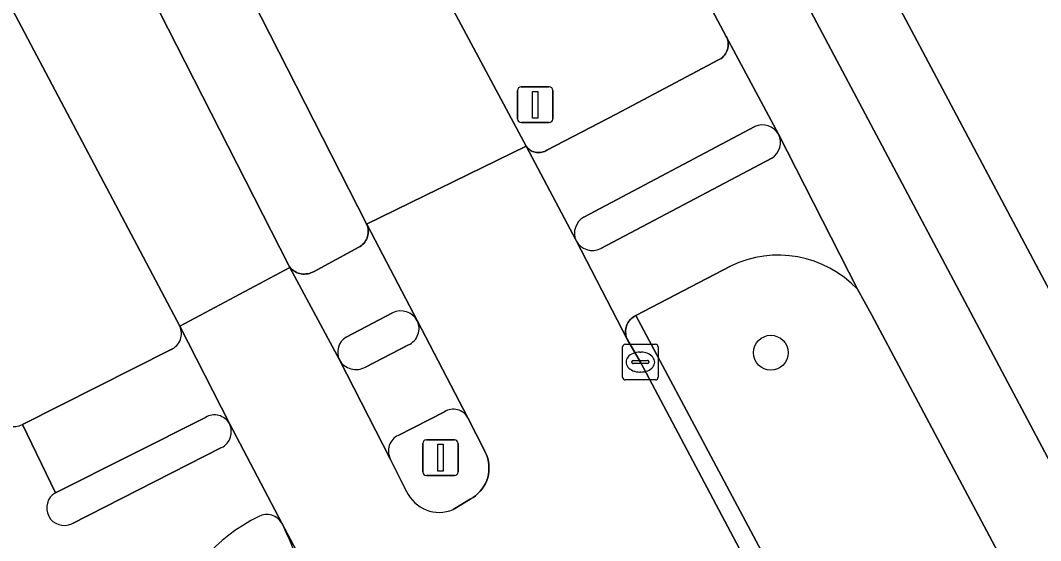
# Model space of a CAD drawing. Extents: x 158835 to 160077, y 386387 to 387778.
# Drawn here: x 159275.17 to 159303.81, y 387040.91 to 387055.51 of the extents above; entities that cross this region are included whole.
import ezdxf

# ---------------------------------------------------------------- set-up
doc = ezdxf.new("R2010")
doc.units = 0
for name, color, linetype in [('IMGEO_Berm_groen', 7, 'Continuous'), ('IMGEO_Berm_open', 7, 'Continuous'), ('IMGEO_Boom', 7, 'Continuous'), ('IMGEO_Fietspad_gesloten', 7, 'Continuous'), ('IMGEO_Fietspad_open', 7, 'Continuous'), ('IMGEO_Groenvoorziening', 7, 'Continuous'), ('IMGEO_Kolk', 7, 'Continuous'), ('IMGEO_Lichtmast', 7, 'Continuous'), ('IMGEO_Rijbaan_lokaal_gesloten', 7, 'Continuous'), ('IMGEO_Rijbaan_lokaal_open', 7, 'Continuous'), ('IMGEO_Verkeersbordpaal', 7, 'Continuous'), ('IMGEO_Verkeerseiland_open', 7, 'Continuous'), ('IMGEO_Voetpad_open', 7, 'Continuous')]:
    doc.layers.add(name, color=color, linetype=linetype)

msp = doc.modelspace()

# ---------------------------------------------------------------- linework, layer by layer
at = {"layer": 'IMGEO_Berm_groen'}
for points in [[(159282.971, 387063.93), (159289.372, 387051.973), (159289.396, 387051.943), (159289.423, 387051.915), (159289.451, 387051.89), (159289.483, 387051.868), (159289.515, 387051.848), (159289.55, 387051.831), (159289.586, 387051.818), (159289.623, 387051.808), (159289.661, 387051.801), (159289.699, 387051.797), (159289.737, 387051.797), (159289.776, 387051.8), (159289.813, 387051.807), (159289.85, 387051.817), (159289.886, 387051.831), (159289.921, 387051.847), (159289.951, 387051.865), (159291.899, 387052.87), (159294.771, 387054.396), (159294.809, 387054.417), (159294.845, 387054.441), (159294.879, 387054.469), (159294.911, 387054.499), (159294.939, 387054.532), (159294.965, 387054.568), (159294.987, 387054.605), (159295.005, 387054.645), (159295.021, 387054.686), (159295.032, 387054.728), (159295.039, 387054.771), (159295.043, 387054.814), (159295.043, 387054.858), (159295.039, 387054.901), (159295.031, 387054.944), (159295.019, 387054.986), (159295.004, 387055.027), (159294.989, 387055.058), (159257.729, 387125.109)], [(159245.482, 387121.606), (159282.694, 387048.649), (159282.718, 387048.61), (159282.746, 387048.573), (159282.777, 387048.539), (159282.81, 387048.508), (159282.847, 387048.48), (159282.885, 387048.455), (159282.926, 387048.434), (159282.968, 387048.416), (159283.012, 387048.403), (159283.057, 387048.393), (159283.103, 387048.388), (159283.149, 387048.386), (159283.195, 387048.389), (159283.24, 387048.395), (159283.285, 387048.406), (159283.328, 387048.421), (159283.37, 387048.439), (159283.396, 387048.453), (159284.672, 387049.138), (159284.71, 387049.16), (159284.747, 387049.186), (159284.78, 387049.215), (159284.811, 387049.247), (159284.839, 387049.281), (159284.864, 387049.318), (159284.886, 387049.357), (159284.904, 387049.397), (159284.918, 387049.439), (159284.928, 387049.482), (159284.935, 387049.526), (159284.938, 387049.571), (159284.936, 387049.615), (159284.931, 387049.659), (159284.922, 387049.702), (159284.909, 387049.745), (159284.892, 387049.786), (159284.887, 387049.796), (159247.673, 387122.786)], [(159279.646, 387046.923), (159274.342, 387056.94), (159265.209, 387074.119), (159255.82, 387091.76)], [(159295.109, 387048.608), (159292.452, 387047.224), (159304.151, 387025.275), (159306.783, 387026.712), (159307.006, 387026.839), (159307.217, 387026.985), (159307.414, 387027.15), (159307.595, 387027.331), (159307.759, 387027.528), (159307.906, 387027.739), (159308.032, 387027.962), (159308.139, 387028.195), (159308.224, 387028.437), (159308.287, 387028.686), (159308.328, 387028.939), (159308.346, 387029.195), (159308.341, 387029.451), (159308.313, 387029.706), (159308.262, 387029.958), (159308.249, 387030.008), (159299.067, 387047.254)], [(159299.067, 387047.254), (159298.672, 387047.959)], [(159275.229, 387044.169), (159279.404, 387046.274)]]:
    msp.add_lwpolyline(points, dxfattribs=at)
for centre, radius, start, end in [((159296.449, 387045.861), 3.057, 43.3477, 116.0058), ((159279.215, 387046.714), 0.479, 293.2068, 25.8941), ((159274.995, 387044.574), 0.468, 203.9621, 300.0531)]:
    msp.add_arc(centre, radius, start, end, dxfattribs=at)
at = {"layer": 'IMGEO_Berm_open'}
msp.add_lwpolyline([(159304.151, 387025.275), (159292.452, 387047.224), (159292.412, 387047.204), (159292.375, 387047.18), (159292.339, 387047.153), (159292.306, 387047.122), (159292.276, 387047.089), (159292.249, 387047.054), (159292.226, 387047.016), (159292.205, 387046.976), (159292.189, 387046.935), (159292.176, 387046.892), (159292.167, 387046.848), (159292.162, 387046.804), (159292.161, 387046.759), (159292.164, 387046.715), (159292.171, 387046.671), (159292.182, 387046.627), (159292.197, 387046.585), (159292.215, 387046.545), (159292.576, 387045.916), (159301.225, 387029.621), (159303.46, 387025.451)], dxfattribs=at)
at = {"layer": 'IMGEO_Boom'}
msp.add_circle((159296.238, 387046.179), 0.489, dxfattribs=at)
at = {"layer": 'IMGEO_Fietspad_gesloten'}
msp.add_lwpolyline([(159254.72, 387129.831), (159256.446, 387127.537), (159257.729, 387125.109), (159294.989, 387055.058), (159296.455, 387052.309), (159298.672, 387047.959), (159299.067, 387047.254), (159308.249, 387030.008), (159310.474, 387025.851), (159310.547, 387025.737), (159310.607, 387025.603), (159311.78, 387023.413), (159311.982, 387023.035), (159312.003, 387022.996), (159313.274, 387023.652), (159314.185, 387024.122), (159313.935, 387024.592), (159304.248, 387042.785), (159259.512, 387127.003), (159257.832, 387130.098), (159257.116, 387131.409), (159253.22, 387138.529), (159253.219, 387138.542)], dxfattribs=at)
at = {"layer": 'IMGEO_Fietspad_open'}
for points in [[(159298.672, 387047.959), (159296.455, 387052.309)], [(159296.266, 387051.638), (159291.462, 387049.101)], [(159290.77, 387049.324), (159292.215, 387046.545), (159292.197, 387046.585), (159292.182, 387046.627), (159292.171, 387046.671), (159292.164, 387046.715), (159292.161, 387046.759), (159292.162, 387046.804), (159292.167, 387046.848), (159292.176, 387046.892), (159292.189, 387046.935), (159292.205, 387046.976), (159292.226, 387047.016), (159292.249, 387047.054), (159292.276, 387047.089), (159292.306, 387047.122), (159292.339, 387047.153), (159292.375, 387047.18), (159292.412, 387047.204), (159292.452, 387047.224), (159295.109, 387048.608)], [(159287.733, 387044.356), (159286.312, 387047.079)], [(159286.066, 387046.398), (159284.857, 387045.778)], [(159284.128, 387045.977), (159285.556, 387043.201)], [(159285.778, 387043.86), (159287.08, 387044.524)], [(159276.156, 387042.251), (159275.229, 387044.169)], [(159282.512, 387041.396), (159281.039, 387044.188)], [(159280.82, 387043.516), (159276.617, 387041.381)]]:
    msp.add_lwpolyline(points, dxfattribs=at)
for centre, radius, start, end in [((159295.991, 387052.078), 0.519, 302.055, 26.4832), ((159291.233, 387049.575), 0.527, 208.4762, 295.8003), ((159296.449, 387045.861), 3.057, 43.3477, 116.0058), ((159285.858, 387046.858), 0.505, 294.338, 25.9392), ((159284.591, 387046.237), 0.531, 209.3333, 300.1299), ((159287.326, 387044.126), 0.468, 29.4693, 121.675), ((159274.995, 387044.574), 0.468, 203.9621, 300.0531), ((159280.594, 387043.961), 0.499, 296.8948, 27.0044), ((159285.991, 387043.421), 0.488, 115.9322, 206.8332), ((159276.402, 387041.824), 0.493, 120.013, 295.8239), ((159284.021, 387037.176), 4.905, 116.0597, 208.2446), ((159282.093, 387041.157), 0.482, 29.7624, 118.1126)]:
    msp.add_arc(centre, radius, start, end, dxfattribs=at)
at = {"layer": 'IMGEO_Groenvoorziening'}
msp.add_lwpolyline([(159339.149, 387176.517), (159262.833, 387136.799), (159259.325, 387134.973), (159258.621, 387134.669), (159258.414, 387133.568), (159260.709, 387129.351), (159264.081, 387123.241), (159274.488, 387103.639), (159287.565, 387078.987), (159305.108, 387045.958), (159315.894, 387025.664)], dxfattribs=at)
at = {"layer": 'IMGEO_Kolk'}
for p, q in [((159292.151, 387046.416), (159293.003, 387046.416)), ((159292.076, 387045.49), (159292.076, 387046.342)), ((159292.564, 387046.196), (159292.589, 387046.196)), ((159293.077, 387046.342), (159293.077, 387045.49)), ((159292.335, 387045.91), (159292.335, 387045.922)), ((159292.773, 387045.873), (159292.375, 387045.873)), ((159292.378, 387045.959), (159292.776, 387045.959)), ((159292.819, 387045.922), (159292.819, 387045.91)), ((159292.587, 387045.636), (159292.562, 387045.636)), ((159293.003, 387045.416), (159292.151, 387045.416))]:
    msp.add_line(p, q, dxfattribs=at)
for points in [[(159292.151, 387046.416), (159293.003, 387046.416)], [(159292.076, 387045.49), (159292.076, 387046.342)], [(159293.077, 387046.342), (159293.077, 387045.49)], [(159293.003, 387045.416), (159292.151, 387045.416)]]:
    msp.add_lwpolyline(points, dxfattribs=at)
for centre, radius, start, end in [((159292.153, 387046.34), 0.0765, 91.552, 178.448), ((159292.153, 387046.34), 0.0765, 91.552, 178.448), ((159293.001, 387046.34), 0.0765, 1.552, 88.448), ((159293.001, 387046.34), 0.0765, 1.552, 88.448), ((159292.375, 387045.919), 0.0403, 85.8775, 175.7526), ((159292.372, 387045.909), 0.0366, 178.938, 274.7102), ((159292.776, 387045.916), 0.043, 264.8664, 352.4533), ((159292.78, 387045.921), 0.0386, 1.7309, 96.639), ((159292.153, 387045.492), 0.0765, 181.552, 268.448), ((159292.153, 387045.492), 0.0765, 181.552, 268.448), ((159293.001, 387045.492), 0.0765, 271.552, 358.448), ((159293.001, 387045.492), 0.0765, 271.552, 358.448)]:
    msp.add_arc(centre, radius, start, end, dxfattribs=at)
for centre, major_axis, ratio, start_param, end_param in [((159292.563, 387045.916), (-0.387, 0.002), 0.722429, 4.712389, 7.853982), ((159292.588, 387045.916), (-0.39, 0.002), 0.717154, 1.570796, 4.712389)]:
    msp.add_ellipse(centre, major_axis=major_axis, ratio=ratio, start_param=start_param, end_param=end_param, dxfattribs=at)
at = {"layer": 'IMGEO_Lichtmast'}
for p, q in [((159286.468, 387042.833), (159286.468, 387043.633)), ((159286.468, 387043.633), (159286.468, 387042.833)), ((159286.568, 387043.733), (159287.358, 387043.733)), ((159287.358, 387043.733), (159286.568, 387043.733)), ((159287.458, 387043.633), (159287.458, 387042.833)), ((159287.458, 387042.833), (159287.458, 387043.633)), ((159287.358, 387042.733), (159286.568, 387042.733)), ((159286.568, 387042.733), (159287.358, 387042.733))]:
    msp.add_line(p, q, dxfattribs=at)
msp.add_lwpolyline([(159286.888, 387043.608), (159287.038, 387043.608), (159287.038, 387042.858), (159286.888, 387042.858), (159286.888, 387043.608)], dxfattribs=at)
for centre, start, end in [((159286.568, 387043.633), 90, 180), ((159286.568, 387043.633), 90, 180), ((159287.358, 387043.633), 0, 90), ((159287.358, 387043.633), 360, 90), ((159286.568, 387042.833), 180, 270), ((159286.568, 387042.833), 180, 270), ((159287.358, 387042.833), 270, 0), ((159287.358, 387042.833), 270, 0)]:
    msp.add_arc(centre, 0.1, start, end, dxfattribs=at)
at = {"layer": 'IMGEO_Rijbaan_lokaal_gesloten'}
for points in [[(159280.972, 387067.73), (159273.362, 387081.973), (159253.253, 387119.862), (159251.577, 387122.927), (159250.755, 387124.426), (159247.673, 387122.786), (159284.887, 387049.796), (159284.892, 387049.786), (159289.372, 387051.973), (159282.971, 387063.93)], [(159245.482, 387121.606), (159241.175, 387119.339), (159244.354, 387113.334), (159255.82, 387091.76), (159265.209, 387074.119), (159274.342, 387056.94), (159279.646, 387046.923), (159282.737, 387048.568), (159282.694, 387048.649)]]:
    msp.add_lwpolyline(points, close=True, dxfattribs=at)
for points in [[(159292.576, 387045.916), (159292.215, 387046.545), (159290.77, 387049.324), (159289.372, 387051.973), (159284.892, 387049.786), (159284.913, 387049.747), (159286.312, 387047.079), (159287.733, 387044.356), (159288.198, 387043.434), (159288.229, 387043.373), (159288.264, 387043.291), (159288.291, 387043.207), (159288.311, 387043.12), (159288.322, 387043.031), (159288.326, 387042.943), (159288.322, 387042.854), (159288.31, 387042.765), (159288.29, 387042.679), (159288.262, 387042.594), (159288.227, 387042.512), (159288.185, 387042.434), (159288.136, 387042.36), (159288.08, 387042.29), (159288.018, 387042.226), (159287.951, 387042.167), (159287.879, 387042.115), (159287.803, 387042.069), (159287.322, 387041.78)], [(159286.014, 387042.288), (159285.556, 387043.201), (159284.128, 387045.977), (159282.737, 387048.568), (159279.646, 387046.923), (159281.039, 387044.188), (159282.512, 387041.396), (159293.666, 387020.365), (159295.161, 387017.607), (159296.418, 387015.253), (159296.643, 387014.832), (159301.083, 387017.155), (159300.871, 387017.549), (159299.622, 387019.866), (159298.209, 387022.539), (159298.141, 387022.668), (159297.672, 387023.548)], [(159303.46, 387025.451), (159301.225, 387029.621), (159292.576, 387045.916)]]:
    msp.add_lwpolyline(points, dxfattribs=at)
msp.add_arc((159286.926, 387042.698), 1, 204.2129, 293.3368, dxfattribs=at)
at = {"layer": 'IMGEO_Rijbaan_lokaal_open'}
msp.add_lwpolyline([(159293.666, 387020.365), (159282.512, 387041.396)], dxfattribs=at)
msp.add_arc((159271.997, 387036.273), 11.696, 12.7796, 25.9775, dxfattribs=at)
at = {"layer": 'IMGEO_Verkeersbordpaal'}
for p, q in [((159289.227, 387053.638), (159290.017, 387053.638)), ((159290.017, 387053.638), (159289.227, 387053.638)), ((159289.127, 387052.738), (159289.127, 387053.538)), ((159289.127, 387053.538), (159289.127, 387052.738)), ((159290.117, 387053.538), (159290.117, 387052.738)), ((159290.117, 387052.738), (159290.117, 387053.538)), ((159290.017, 387052.638), (159289.227, 387052.638)), ((159289.227, 387052.638), (159290.017, 387052.638))]:
    msp.add_line(p, q, dxfattribs=at)
msp.add_lwpolyline([(159289.547, 387053.513), (159289.697, 387053.513), (159289.697, 387052.763), (159289.547, 387052.763), (159289.547, 387053.513)], dxfattribs=at)
for centre, start, end in [((159289.227, 387053.538), 90, 180), ((159289.227, 387053.538), 90, 180), ((159290.017, 387053.538), 0, 90), ((159290.017, 387053.538), 360, 90), ((159289.227, 387052.738), 180, 270), ((159289.227, 387052.738), 180, 270), ((159290.017, 387052.738), 270, 0), ((159290.017, 387052.738), 270, 0)]:
    msp.add_arc(centre, 0.1, start, end, dxfattribs=at)
at = {"layer": 'IMGEO_Verkeerseiland_open'}
for points in [[(159295.794, 387052.526), (159290.989, 387049.982)], [(159291.462, 387049.101), (159296.266, 387051.638)], [(159285.619, 387047.302), (159284.317, 387046.614)], [(159284.857, 387045.778), (159286.066, 387046.398)], [(159287.08, 387044.524), (159285.778, 387043.86)], [(159280.368, 387044.364), (159276.156, 387042.251)], [(159287.322, 387041.78), (159287.803, 387042.069), (159287.879, 387042.115), (159287.951, 387042.167), (159288.018, 387042.226), (159288.08, 387042.29), (159288.136, 387042.36), (159288.185, 387042.434), (159288.227, 387042.512), (159288.262, 387042.594), (159288.29, 387042.679), (159288.31, 387042.765), (159288.322, 387042.854), (159288.326, 387042.943), (159288.322, 387043.031), (159288.311, 387043.12), (159288.291, 387043.207), (159288.264, 387043.291), (159288.229, 387043.373), (159288.198, 387043.434), (159287.733, 387044.356)], [(159276.617, 387041.381), (159280.82, 387043.516)], [(159285.556, 387043.201), (159286.014, 387042.288)]]:
    msp.add_lwpolyline(points, dxfattribs=at)
for centre, radius, start, end in [((159296.008, 387052.064), 0.509, 28.7621, 114.8889), ((159295.991, 387052.078), 0.519, 302.055, 26.4832), ((159291.236, 387049.534), 0.511, 118.9012, 204.2812), ((159291.233, 387049.575), 0.527, 208.4762, 295.8003), ((159285.848, 387046.826), 0.528, 28.5937, 115.731), ((159285.858, 387046.858), 0.505, 294.338, 25.9392), ((159284.575, 387046.191), 0.496, 121.386, 205.5624), ((159284.591, 387046.237), 0.531, 209.3333, 300.1299), ((159280.618, 387043.951), 0.483, 29.4037, 121.2017), ((159287.326, 387044.126), 0.468, 29.4693, 121.675), ((159280.594, 387043.961), 0.499, 296.8948, 27.0044), ((159285.991, 387043.421), 0.488, 115.9322, 206.8332), ((159276.402, 387041.824), 0.493, 120.013, 295.8239), ((159286.926, 387042.698), 1, 204.2129, 293.3368), ((159284.021, 387037.176), 4.905, 116.0597, 208.2446), ((159282.093, 387041.157), 0.482, 29.7624, 118.1126), ((159271.997, 387036.273), 11.696, 12.7796, 25.9775)]:
    msp.add_arc(centre, radius, start, end, dxfattribs=at)
at = {"layer": 'IMGEO_Voetpad_open'}
for points in [[(159329.563, 387000), (159317.744, 387022.183), (159315.894, 387025.664), (159305.108, 387045.958), (159287.565, 387078.987), (159274.488, 387103.639), (159264.081, 387123.241), (159260.709, 387129.351), (159258.414, 387133.568), (159258.621, 387134.669), (159257.63, 387136.587), (159256.875, 387138.005)], [(159257.832, 387130.098), (159259.512, 387127.003), (159304.248, 387042.785), (159313.935, 387024.592), (159314.185, 387024.122), (159327.03, 387000), (159341.831, 386972.203), (159343.9, 386973.093), (159329.563, 387000)], [(159296.455, 387052.309), (159294.989, 387055.058), (159295.004, 387055.027), (159295.019, 387054.986), (159295.031, 387054.944), (159295.039, 387054.901), (159295.043, 387054.858), (159295.043, 387054.814), (159295.039, 387054.771), (159295.032, 387054.728), (159295.021, 387054.686), (159295.005, 387054.645), (159294.987, 387054.605), (159294.965, 387054.568), (159294.939, 387054.532), (159294.911, 387054.499), (159294.879, 387054.469), (159294.845, 387054.441), (159294.809, 387054.417), (159294.771, 387054.396), (159291.899, 387052.87), (159289.951, 387051.865), (159289.921, 387051.847), (159289.886, 387051.831), (159289.85, 387051.817), (159289.813, 387051.807), (159289.776, 387051.8), (159289.737, 387051.797), (159289.699, 387051.797), (159289.661, 387051.801), (159289.623, 387051.808), (159289.586, 387051.818), (159289.55, 387051.831), (159289.515, 387051.848), (159289.483, 387051.868), (159289.451, 387051.89), (159289.423, 387051.915), (159289.396, 387051.943), (159289.372, 387051.973), (159290.77, 387049.324)], [(159290.989, 387049.982), (159295.794, 387052.526)], [(159284.913, 387049.747), (159284.892, 387049.786), (159284.909, 387049.745), (159284.922, 387049.702), (159284.931, 387049.659), (159284.936, 387049.615), (159284.938, 387049.571), (159284.935, 387049.526), (159284.928, 387049.482), (159284.918, 387049.439), (159284.904, 387049.397), (159284.886, 387049.357), (159284.864, 387049.318), (159284.839, 387049.281), (159284.811, 387049.247), (159284.78, 387049.215), (159284.747, 387049.186), (159284.71, 387049.16), (159284.672, 387049.138), (159283.396, 387048.453), (159283.37, 387048.439), (159283.328, 387048.421), (159283.285, 387048.406), (159283.24, 387048.395), (159283.195, 387048.389), (159283.149, 387048.386), (159283.103, 387048.388), (159283.057, 387048.393), (159283.012, 387048.403), (159282.968, 387048.416), (159282.926, 387048.434), (159282.885, 387048.455), (159282.847, 387048.48), (159282.81, 387048.508), (159282.777, 387048.539), (159282.746, 387048.573), (159282.718, 387048.61), (159282.694, 387048.649), (159282.737, 387048.568), (159284.128, 387045.977)], [(159286.312, 387047.079), (159284.913, 387049.747)], [(159284.317, 387046.614), (159285.619, 387047.302)], [(159281.039, 387044.188), (159279.646, 387046.923)], [(159279.404, 387046.274), (159275.229, 387044.169), (159276.156, 387042.251), (159280.368, 387044.364)]]:
    msp.add_lwpolyline(points, dxfattribs=at)
for centre, radius, start, end in [((159296.008, 387052.064), 0.509, 28.7621, 114.8889), ((159291.236, 387049.534), 0.511, 118.9012, 204.2812), ((159285.848, 387046.826), 0.528, 28.5937, 115.731), ((159279.215, 387046.714), 0.479, 293.2068, 25.8941), ((159284.575, 387046.191), 0.496, 121.386, 205.5624), ((159280.618, 387043.951), 0.483, 29.4037, 121.2017)]:
    msp.add_arc(centre, radius, start, end, dxfattribs=at)

doc.saveas('drawing.dxf')
